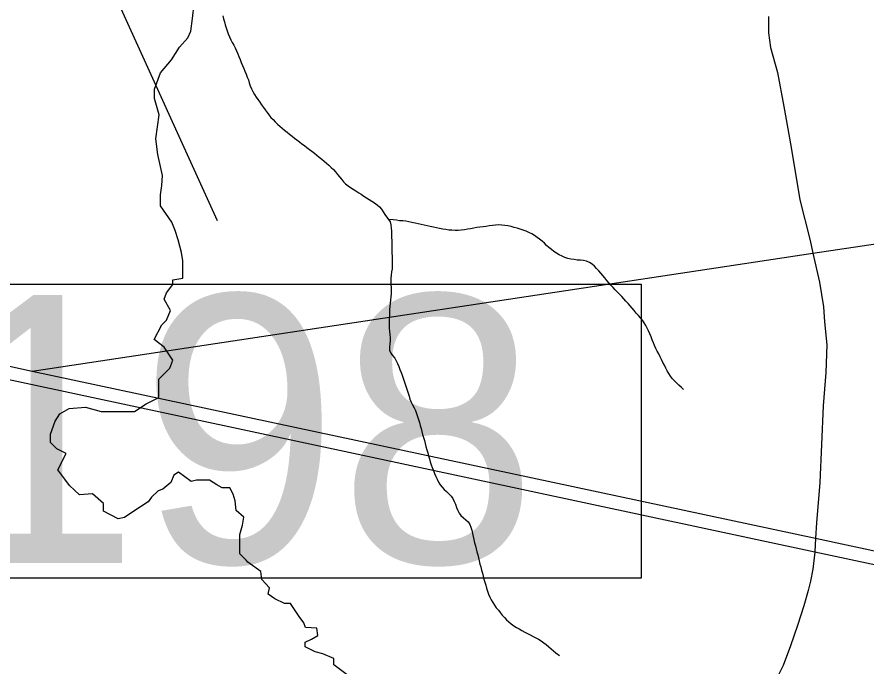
# Model space of a CAD drawing. Extents: x 1950930 to 2061844, y 904556 to 1017002.
# Drawn here: x 1989964 to 1994411, y 989384 to 992782 of the extents above; entities that cross this region are included whole.
import ezdxf

# ---------------------------------------------------------------- set-up
doc = ezdxf.new("R2010")
doc.units = 0
for name, color, linetype in [('Exist Hydrographic Creek Single Shore', 7, 'Continuous'), ('Exist Road Secondary Structure Standard Bridge Number Label', 7, 'Continuous'), ('Exist Road Secondary Type 51 Attributed', 7, 'Continuous'), ('Exist Utilities Electrical Transmission Line', 7, 'Continuous')]:
    doc.layers.add(name, color=color, linetype=linetype)

msp = doc.modelspace()

# ---------------------------------------------------------------- linework, layer by layer
at = {"layer": 'Exist Hydrographic Creek Single Shore'}
for points in [[(1990493.1, 990158.2), (1990416.7, 990197.9), (1990416.7, 990237.6), (1990358.7, 990289.5), (1990291.6, 990283.4), (1990239.7, 990332.2), (1990215.2, 990365.8), (1990178.6, 990414.6), (1990221.3, 990500.1), (1990172.5, 990524.6), (1990138.9, 990558.1), (1990138.9, 990600.9), (1990163.3, 990668), (1990187.8, 990707.7), (1990236.6, 990735.2), (1990322.1, 990741.3), (1990404.5, 990719.9), (1990578.6, 990719.9), (1990639.6, 990759.6), (1990706.8, 990793.2), (1990706.8, 990820.7), (1990706.8, 990887.9), (1990740.4, 990921.5), (1990764.8, 990945.9), (1990780.1, 990988.6), (1990734.3, 991055.8), (1990682.4, 991095.5), (1990722, 991171.8), (1990746.5, 991196.2), (1990767.8, 991248.1), (1990734.3, 991306.1), (1990746.5, 991339.7), (1990780.1, 991382.5), (1990780.1, 991406.9), (1990832, 991416), (1990832, 991458.8), (1990832, 991507.6), (1990825.9, 991550.4), (1990807.5, 991617.6), (1990792.3, 991666.4), (1990774, 991709.1), (1990715.9, 991794.6), (1990715.9, 991852.6), (1990722, 991901.5), (1990725.1, 991953.4), (1990700.7, 992063.3), (1990691.5, 992145.7), (1990708.3, 992270.9), (1990683.9, 992356.4), (1990683.9, 992405.2), (1990714.4, 992490.7), (1990772.4, 992557.9), (1990815.2, 992625.1), (1990857.9, 992673.9), (1990873.2, 992707.5), (1990882.3, 992774.7), (1990891.5, 992851)], [(1991040.6, 992787.2), (1991044.9, 992771.6), (1991049.6, 992755.9), (1991054.3, 992740.2), (1991059.2, 992724.5), (1991064.5, 992708.8), (1991070.1, 992693.1), (1991076, 992678.3), (1991083, 992663.3), (1991090.8, 992648.3), (1991098.8, 992634.3), (1991106.6, 992620.1), (1991113.1, 992605.3), (1991119.7, 992589.6), (1991125.7, 992574.6), (1991131.8, 992558.9), (1991138, 992544), (1991144.3, 992529.1), (1991150.5, 992513.4), (1991157, 992498.4), (1991163.2, 992483.6), (1991169.3, 992467.9), (1991174.9, 992453), (1991179.8, 992437.3), (1991184.9, 992421.6), (1991191.1, 992405.9), (1991198.7, 992391.8), (1991207.1, 992377.6), (1991215.7, 992363.5), (1991224.9, 992350.2), (1991234.3, 992336.9), (1991243.8, 992323.6), (1991253.4, 992309.4), (1991262.8, 992296), (1991272.7, 992282.8), (1991282.5, 992270.2), (1991292.8, 992256.9), (1991303.8, 992245.2), (1991315.1, 992233.5), (1991327, 992221.7), (1991339.1, 992210.8), (1991351.6, 992200.7), (1991364.3, 992189.7), (1991377.3, 992179.7), (1991390.2, 992169.5), (1991403.3, 992159.5), (1991416.2, 992149.3), (1991428.9, 992139.2), (1991442, 992129.1), (1991455, 992119), (1991468.1, 992109.7), (1991481.2, 992099.6), (1991494.3, 992089.4), (1991507.5, 992080.1), (1991520.6, 992070), (1991533.3, 992059.9), (1991546, 992049), (1991558.5, 992038.9), (1991571.4, 992027.9), (1991583.9, 992017.8), (1991596, 992006.9), (1991607.9, 991995.2), (1991619.8, 991984.3), (1991631.1, 991972.6), (1991641.8, 991959.2), (1991651.8, 991946.7), (1991661.7, 991933.3), (1991672.3, 991920.8), (1991683.4, 991909.1), (1991696.3, 991899.1), (1991709.6, 991889.7), (1991723.6, 991881.2), (1991737.9, 991872.7), (1991752.1, 991863.4), (1991765.8, 991854.9), (1991779.6, 991845.5), (1991793.7, 991837), (1991807.7, 991828.6), (1991821.4, 991819.3), (1991834.9, 991810), (1991848.1, 991799.8), (1991860.4, 991789.8), (1991871, 991777.2)], [(1991871, 991777.2), (1991879.8, 991763.9), (1991888.2, 991749), (1991907.3, 991723.9)], [(1992223.9, 991668.2), (1992207.7, 991670.1), (1992191.5, 991673), (1992175.1, 991676.6), (1992158.9, 991679.3), (1992142.9, 991682.9), (1992126.7, 991685.8), (1992110.5, 991689.4), (1992094.5, 991693), (1992078.7, 991697.5), (1992062.9, 991701), (1992047, 991704.7), (1992030.8, 991708.3), (1992014.6, 991711), (1991998.6, 991713.9), (1991982.2, 991715.8), (1991965.8, 991717), (1991949.6, 991718.9), (1991933.1, 991721), (1991907.3, 991723.9)], [(1991907.3, 991723.9), (1991916.9, 991710.6), (1991920, 991694.9), (1991922.1, 991678.5), (1991922.9, 991662.1), (1991923.9, 991645.6), (1991924.3, 991629.2), (1991924.7, 991612.8), (1991924.9, 991596.4), (1991925.6, 991580), (1991926, 991563.6), (1991926.2, 991547.1), (1991926.6, 991530.8), (1991927, 991514.3), (1991927.4, 991497.9), (1991927.2, 991481.5), (1991926.6, 991465.1), (1991924.3, 991448.8), (1991921.7, 991432.4), (1991919.6, 991416), (1991919.4, 991400.5), (1991920, 991384), (1991921.5, 991367.6), (1991922.1, 991351.2), (1991921.5, 991334.8), (1991920, 991318.4), (1991918.2, 991302), (1991916.3, 991285.6), (1991914.7, 991269.2), (1991914.1, 991252.8), (1991913.3, 991236.4), (1991912.8, 991220), (1991912.2, 991203.6), (1991911.8, 991187.2), (1991911.8, 991170.9), (1991911.8, 991154.4), (1991912.6, 991138), (1991914.7, 991121.6), (1991916.1, 991105.1), (1991916.1, 991088.7), (1991914.7, 991072.3), (1991913.3, 991055.2), (1991913.9, 991039.5), (1991919.4, 991024.6), (1991929.7, 991012.1), (1991940.7, 990998.8), (1991948.7, 990984.6), (1991955.7, 990969.8), (1991961.6, 990954), (1991967.8, 990939.1), (1991973.5, 990923.4), (1991979.5, 990908.5), (1991985.4, 990892.8), (1991990.8, 990877.1), (1991996.1, 990862.2), (1992001.2, 990846.5), (1992005.9, 990830.8), (1992010.7, 990815.2), (1992015.4, 990799.5), (1992020.3, 990783.8), (1992026.4, 990768.1), (1992033.8, 990753.9), (1992041.6, 990739.1), (1992049.2, 990724.9), (1992055.2, 990709.2), (1992060.1, 990693.5), (1992065, 990677.8), (1992069.7, 990662.1), (1992074, 990646.5), (1992078.1, 990630.8), (1992082.4, 990615.1), (1992086.7, 990598.6), (1992091.4, 990582.9), (1992095.8, 990567.2), (1992099.9, 990551.6), (1992104.2, 990535.9), (1992108.5, 990519.4), (1992113, 990503.7), (1992117.3, 990488), (1992121.8, 990472.3), (1992126.7, 990456.6), (1992131.8, 990440.9), (1992137.2, 990426.1), (1992142.9, 990410.4), (1992149.1, 990394.7), (1992155.6, 990379.7), (1992162.6, 990364.9), (1992170.4, 990349.9), (1992178.8, 990336.6), (1992188.4, 990323.3), (1992199.9, 990311.5), (1992212.2, 990300.6), (1992224.3, 990288.9), (1992235.6, 990277.2), (1992244.8, 990263.9), (1992252.4, 990248.9), (1992258.6, 990234), (1992264.5, 990218.2), (1992270.5, 990202.6), (1992277.8, 990188.5)], [(1993452, 990833.7), (1993440.1, 990844.6), (1993427.8, 990856.3), (1993415.7, 990867.2), (1993404, 990878.9), (1993393.3, 990890.7), (1993383.3, 990904), (1993374.5, 990918.1), (1993366.7, 990932.2), (1993358.7, 990946.4), (1993351.3, 990961.4), (1993344.1, 990976.2), (1993337.1, 990991.1), (1993329.8, 991005.2), (1993321.6, 991020.2), (1993313.6, 991034.3), (1993306.6, 991049.2), (1993300, 991064.1), (1993293.7, 991079), (1993287.5, 991094.6), (1993281.6, 991109.6), (1993275.2, 991125.3), (1993268.7, 991140.3), (1993261.7, 991155.1), (1993254.3, 991169.3), (1993245.9, 991183.4), (1993236.5, 991196.7), (1993226.2, 991209.2), (1993215.3, 991221.8), (1993204.1, 991234.3), (1993193.2, 991246.8), (1993182.5, 991259.3), (1993172.1, 991271.9), (1993161.2, 991283.6), (1993150.3, 991296.1), (1993139.5, 991308.6), (1993128.4, 991320.4), (1993117.1, 991332.1), (1993105.6, 991343.8), (1993094.2, 991355.5), (1993082.7, 991368.1), (1993071.6, 991379.9), (1993060.5, 991391.6), (1993049.9, 991404.1), (1993039.6, 991417.4), (1993029.6, 991429.9), (1993018.9, 991442.4), (1993008, 991454.9), (1992996.8, 991466.7), (1992985.1, 991478.4), (1992973, 991489.4), (1992959, 991498.6), (1992944.1, 991504.7), (1992928.1, 991508.3), (1992911.7, 991510.3), (1992895, 991511.4), (1992878.6, 991513.5), (1992862.4, 991515.4), (1992846.4, 991519), (1992831.3, 991524.2), (1992816.1, 991531.1), (1992801.5, 991538.8), (1992787.4, 991547.3), (1992773.7, 991556.6), (1992760.3, 991566), (1992747.6, 991576.1), (1992735.3, 991587.8), (1992723.4, 991598.7), (1992711.3, 991609.6), (1992698.6, 991620.6), (1992685.5, 991629.9), (1992671.7, 991639.2), (1992657.6, 991647.7), (1992642.8, 991654.5), (1992627.7, 991661.4), (1992612.5, 991667.5), (1992596.7, 991672.7), (1992581.1, 991677.1), (1992565.1, 991681.6), (1992549.1, 991686), (1992532.9, 991689.6), (1992516.7, 991692.5), (1992500.5, 991694.4), (1992484.3, 991694.7), (1992468.3, 991694.2), (1992451.9, 991692.2), (1992435.5, 991690), (1992418.9, 991687), (1992402.7, 991685), (1992386.5, 991682.8), (1992370.3, 991680.7), (1992353.9, 991677.8), (1992337.7, 991674.8), (1992321.5, 991671.9), (1992304.9, 991669), (1992288.7, 991667.7), (1992272.5, 991666.3), (1992256.3, 991665.8), (1992240.1, 991667), (1992223.9, 991668.2)], [(1991699, 989336.9), (1991622.7, 989394.9), (1991622.7, 989428.5), (1991564.7, 989452.9), (1991525, 989462.1), (1991471.6, 989489.6), (1991471.6, 989514), (1991505.2, 989529.3), (1991538.7, 989547.6), (1991532.6, 989587.3), (1991474.6, 989590.3), (1991465.5, 989614.7), (1991441, 989648.3), (1991395.2, 989715.5), (1991364.7, 989715.5), (1991312.8, 989739.9), (1991279.2, 989764.3), (1991285.3, 989797.9), (1991245.6, 989840.7), (1991239.5, 989883.4), (1991172.4, 989932.3), (1991163.2, 989941.4), (1991129.6, 989975), (1991129.6, 990017.7), (1991129.6, 990075.8), (1991144.9, 990124.6), (1991151, 990167.3), (1991111.3, 990200.9), (1991105.2, 990252.8), (1991096, 990286.4), (1991077.7, 990320), (1991038, 990320), (1991010.6, 990335.3), (1990970.9, 990359.7), (1990903.7, 990359.7), (1990876.2, 990353.6), (1990842.6, 990378), (1990809.1, 990402.4), (1990784.6, 990387.2), (1990769.4, 990347.5), (1990726.6, 990313.9), (1990702.2, 990304.7), (1990668.6, 990271.1), (1990650.3, 990246.7), (1990575.5, 990197.9), (1990526.7, 990164.3), (1990493.1, 990158.2)], [(1992277.8, 990188.5), (1992287.1, 990175.2), (1992299.6, 990164.2), (1992312.7, 990153.2), (1992324.8, 990142.4), (1992333.4, 990129), (1992339.4, 990114.2), (1992344.3, 990098.5), (1992348.2, 990082), (1992351.5, 990065.5), (1992355.1, 990049.8), (1992358.8, 990033.4), (1992362.9, 990017.7), (1992366.8, 990002), (1992370.7, 989985.5), (1992374.6, 989969.9), (1992378.7, 989954.2), (1992382.4, 989937.7), (1992386.3, 989922), (1992390.4, 989906.4), (1992394.7, 989889.9), (1992399.2, 989874.2), (1992403.5, 989858.5), (1992407.6, 989842.8), (1992411.9, 989826.3), (1992416.7, 989810.6), (1992421.4, 989794.9), (1992426.3, 989779.2), (1992432, 989764.4), (1992438.2, 989748.7), (1992445, 989734.6), (1992453.2, 989720.5), (1992462.2, 989706.3), (1992472.2, 989693), (1992482.7, 989680.5), (1992492.9, 989668), (1992503.6, 989654.6), (1992514.7, 989642.9), (1992526.2, 989630.4), (1992538.1, 989619.4), (1992550.6, 989608.4), (1992563.7, 989599.2), (1992577.4, 989589.9), (1992591.4, 989582.2), (1992605.7, 989573.7), (1992620.5, 989566), (1992635, 989559.1), (1992649.8, 989551.4), (1992664.4, 989543.7), (1992678.9, 989536), (1992693.3, 989528.3), (1992707.2, 989519.9), (1992720.8, 989510.6), (1992733.7, 989500.5), (1992746.4, 989489.6), (1992758.7, 989478.6), (1992771.2, 989468.5), (1992783.9, 989457.6), (1992802, 989443.3)]]:
    msp.add_lwpolyline(points, dxfattribs=at)
at = {"layer": 'Exist Road Secondary Structure Standard Bridge Number Label'}
msp.add_line((1988430.1, 997404.7), (1991011.6, 991718.2), dxfattribs=at)
msp.add_lwpolyline([(1989514.7, 991385.2), (1993230.6, 991385.2), (1993230.6, 989848.8), (1989514.7, 989848.8)], close=True, dxfattribs=at)
at = {"layer": 'Exist Road Secondary Type 51 Attributed'}
msp.add_lwpolyline([(1993895.7, 992785.2), (1993896.7, 992699.9), (1993907.3, 992622), (1993943, 992491.4), (1993976.7, 992314.5), (1994014.6, 992099.7), (1994060.3, 991826.7), (1994113.8, 991612.8), (1994128.7, 991547.2), (1994163.3, 991394.7), (1994183.1, 991266.6), (1994188.9, 991188.7), (1994200.6, 991068.6), (1994196.2, 990922.6), (1994181.8, 990748.8), (1994173.4, 990546.8), (1994164.9, 990348.9), (1994146.5, 990137), (1994142.1, 990057), (1994138.3, 989986.3), (1994138.1, 989983.1), (1994128.1, 989895.1), (1994115.8, 989833.1), (1994103.8, 989783.1), (1994081.5, 989703.2), (1994047.4, 989601.2), (1994011.1, 989493.3), (1993972.8, 989391.5), (1993936.7, 989317.6)], dxfattribs=at)
at = {"layer": 'Exist Utilities Electrical Transmission Line'}
for p, q in [((1994128.7, 991547.2), (1998114.9, 992148.7)), ((1986427.7, 991706.8), (1990043.4, 990930.8)), ((1990043.4, 990930.8), (1994128.7, 991547.2)), ((1990043.4, 990930.8), (1994142.1, 990057)), ((1994142.1, 990057), (2000078.6, 988791.4)), ((1994138.3, 989986.3), (2000078.7, 988717.4))]:
    msp.add_line(p, q, dxfattribs=at)
msp.add_lwpolyline([(1986390.1, 991642.2), (1989987.4, 990873), (1994138.3, 989986.3)], dxfattribs=at)

# ---------------------------------------------------------------- texts
at = {"layer": 'Exist Road Secondary Structure Standard Bridge Number Label'}
msp.add_text('198', height=1400, dxfattribs=at).set_placement((1989564.9, 989927.9))

doc.saveas('drawing.dxf')
